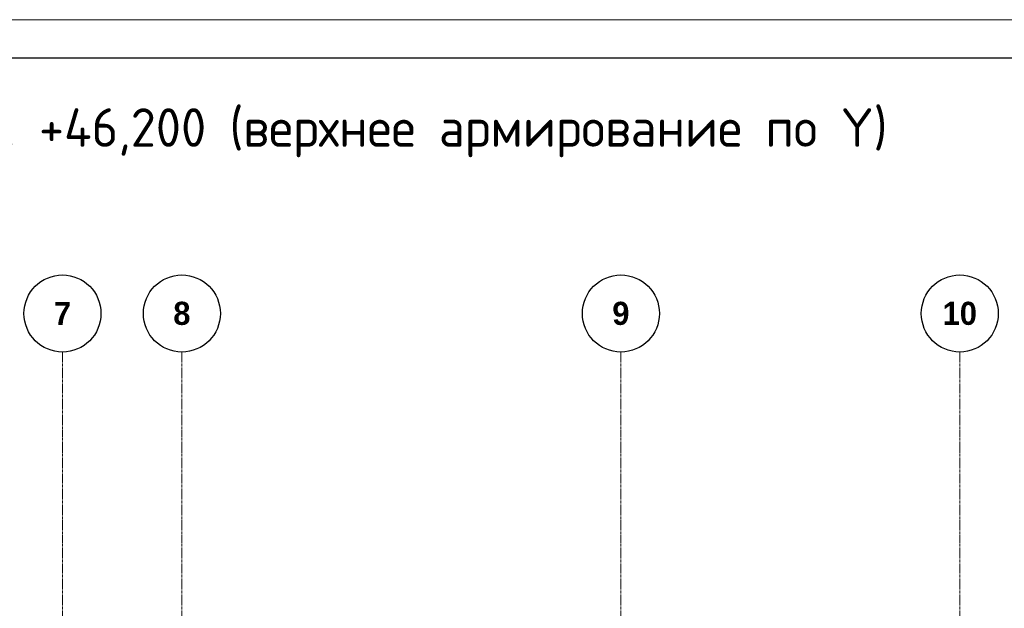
# Model space of a CAD drawing. Header units: millimetres. Extents: x -5898314 to 1055204, y -720802 to 1562611.
# Tile 328 of 362: x 125277 to 138061, y -28172 to -20532. Entities that reach past the tile are written whole.
import ezdxf

# ---------------------------------------------------------------- set-up
doc = ezdxf.new("R2010")
doc.units = ezdxf.units.MM
doc.linetypes.add('______5', pattern=[1100, 800, -100, 100, -100])
doc.linetypes.add('осевая', pattern=[50.8, 31.75, -6.35, 6.35, -6.35])
for name, color, linetype, lineweight in [('Оси', 40, '______5', 18), ('подоснова', 151, 'Continuous', 5), ('ТОНКИЕ', 7, 'Continuous', 9), ('Узлы', 7, 'Continuous', 0)]:
    doc.layers.add(name, color=color, linetype=linetype, lineweight=lineweight)
doc.layers.add('ТОЛСТЫЕ_ОСНОВНЫЕ', color=6, linetype='Continuous')
doc.styles.add('Century Gothic', font='GOTHIC.TTF')
doc.styles.add('GOST-2.304_Type-B', font='GOST_Common.ttf')

# ---------------------------------------------------------------- blocks, each defined once
blk = doc.blocks.new('*U1581')
at = {"layer": 'ТОЛСТЫЕ_ОСНОВНЫЕ', "color": 6}
blk.add_lwpolyline([(20, 5), (886, 5), (886, 415), (20, 415)], close=True, dxfattribs=at)
at = {"layer": 'ТОНКИЕ'}
blk.add_lwpolyline([(0, 0), (891, 0), (891, 420), (0, 420)], close=True, dxfattribs=at)
blk = doc.blocks.new('NSY101')
at = {"color": 0, "linetype": 'ByBlock', "lineweight": -2}
blk.add_circle((0, 0), 50, dxfattribs=at)
blk = doc.blocks.new('СЛОЖНЫЙ_ОБЪЕКТ_3')
at = {"layer": 'Оси', "color": 16, "linetype": 'Continuous', "lineweight": 25, "transparency": 33554687, "xscale": 9.999999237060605, "yscale": 9.999999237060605, "zscale": 9.999999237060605}
blk.add_blockref('NSY101', (24563, -989), dxfattribs=at)
at = {"layer": 'Оси', "color": 16, "linetype": 'Continuous', "lineweight": 25, "transparency": 33554687, "insert": (24563, -989), "char_height": 300, "width": 385, "attachment_point": 5, "style": 'Century Gothic'}
blk.add_mtext('\\A1;{\\fCentury Gothic|i0|b1;\\H300.000000;\\W1.000000;\\C16;7}\\P', dxfattribs=at)
blk = doc.blocks.new('СЛОЖНЫЙ_ОБЪЕКТ_4')
at = {"layer": 'Оси', "color": 16, "linetype": 'Continuous', "lineweight": 25, "transparency": 33554687, "xscale": 9.999999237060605, "yscale": 9.999999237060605, "zscale": 9.999999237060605}
blk.add_blockref('NSY101', (26113, -989), dxfattribs=at)
at = {"layer": 'Оси', "color": 16, "linetype": 'Continuous', "lineweight": 25, "transparency": 33554687, "insert": (26113, -989), "char_height": 300, "width": 385, "attachment_point": 5, "style": 'Century Gothic'}
blk.add_mtext('\\A1;{\\fCentury Gothic|i0|b1;\\H300.000000;\\W1.000000;\\C16;8}\\P', dxfattribs=at)
blk = doc.blocks.new('СЛОЖНЫЙ_ОБЪЕКТ_16')
at = {"layer": 'Оси', "color": 16, "linetype": 'Continuous', "lineweight": 25, "transparency": 33554687, "xscale": 9.999999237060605, "yscale": 9.999999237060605, "zscale": 9.999999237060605}
blk.add_blockref('NSY101', (31813, -989), dxfattribs=at)
at = {"layer": 'Оси', "color": 16, "linetype": 'Continuous', "lineweight": 25, "transparency": 33554687, "insert": (31813, -989), "char_height": 300, "width": 385, "attachment_point": 5, "style": 'Century Gothic'}
blk.add_mtext('\\A1;{\\fCentury Gothic|i0|b1;\\H300.000000;\\W1.000000;\\C16;9}\\P', dxfattribs=at)
blk = doc.blocks.new('СЛОЖНЫЙ_ОБЪЕКТ_17')
at = {"layer": 'Оси', "color": 16, "linetype": 'Continuous', "lineweight": 25, "transparency": 33554687, "xscale": 9.999999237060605, "yscale": 9.999999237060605, "zscale": 9.999999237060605}
blk.add_blockref('NSY101', (36213, -989), dxfattribs=at)
at = {"layer": 'Оси', "color": 16, "linetype": 'Continuous', "lineweight": 25, "transparency": 33554687, "insert": (36213, -989), "char_height": 300, "width": 620, "attachment_point": 5, "style": 'Century Gothic'}
blk.add_mtext('\\A1;{\\fCentury Gothic|i0|b1;\\H300.000000;\\W1.000000;\\C16;10}\\P', dxfattribs=at)
blk = doc.blocks.new('оси блок 2')
at = {"layer": 'Оси', "color": 16, "linetype": 'осевая', "lineweight": 0, "transparency": 33554687}
for p, q in [((-65854.7, -322543), (-65854.7, -347914.1)), ((-64304.7, -322543), (-64304.7, -347914.1)), ((-58604.7, -322543), (-58604.7, -347914.1)), ((-54204.7, -322543), (-54204.7, -347914.1))]:
    blk.add_line(p, q, dxfattribs=at)
at = {"layer": 'Оси', "color": 16, "linetype": 'Continuous', "lineweight": 25, "transparency": 33554687}
for name in ['СЛОЖНЫЙ_ОБЪЕКТ_3', 'СЛОЖНЫЙ_ОБЪЕКТ_4', 'СЛОЖНЫЙ_ОБЪЕКТ_16', 'СЛОЖНЫЙ_ОБЪЕКТ_17']:
    blk.add_blockref(name, (-90418.2, -321053.5), dxfattribs=at)

msp = doc.modelspace()

# ---------------------------------------------------------------- block references
at = {"xscale": 100, "yscale": 100, "zscale": 100}
msp.add_blockref('*U1581', (97521.87, -62531.81), dxfattribs=at)
at = {"layer": 'подоснова', "color": 2, "ltscale": 0.3}
msp.add_blockref('оси блок 2', (191688.07, 297696.88), dxfattribs=at)

# ---------------------------------------------------------------- texts
at = {"layer": 'Узлы', "color": 80, "linetype": 'Continuous', "lineweight": 0, "style": 'GOST-2.304_Type-B'}
msp.add_text('Плита покрытия на отм. +46,200 (верхнее армирование по Y)', height=500, dxfattribs=at).set_placement((117662.3, -22181.6))

doc.saveas('drawing.dxf')
